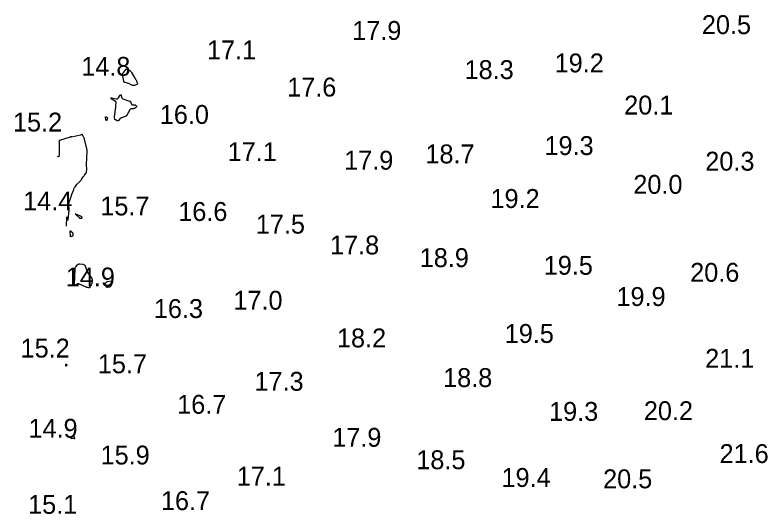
# Model space of a CAD drawing. Extents: x 3040093 to 3056816, y 408076 to 509144.
# Drawn here: x 3044736.3 to 3044933.7, y 434507.7 to 434639.8 of the extents above; entities that cross this region are included whole.
import ezdxf

# ---------------------------------------------------------------- set-up
doc = ezdxf.new("R2010")
doc.units = 0
doc.layers.add('V-CHAN-CONT-EL15', color=7, linetype='Continuous')
doc.layers.add('V-TOPO-SOUN-0810', color=7, linetype='Continuous')

msp = doc.modelspace()

# ---------------------------------------------------------------- linework, layer by layer
at = {"layer": 'V-CHAN-CONT-EL15'}
for points in [[(3044768.77, 434621.58), (3044768.75, 434621.51), (3044768.71, 434621.46), (3044768.64, 434621.42), (3044768.02, 434621.14), (3044767.89, 434621.1), (3044767.76, 434621.09), (3044767.63, 434621.1), (3044767.5, 434621.15), (3044766.78, 434621.49), (3044766.63, 434621.56), (3044766.47, 434621.62), (3044766.32, 434621.67), (3044766.16, 434621.72), (3044765.52, 434621.88), (3044765.38, 434621.94), (3044765.27, 434622.03), (3044765.19, 434622.14), (3044765.14, 434622.29), (3044764.79, 434624.16), (3044764.78, 434624.21), (3044764.79, 434624.26), (3044764.82, 434624.3), (3044764.85, 434624.34), (3044765.03, 434624.49), (3044765.07, 434624.52), (3044765.11, 434624.56), (3044765.15, 434624.61), (3044765.18, 434624.65), (3044765.66, 434625.34), (3044765.76, 434625.44), (3044765.87, 434625.49), (3044765.99, 434625.49), (3044766.12, 434625.43), (3044766.74, 434625.08), (3044766.88, 434624.98), (3044767, 434624.87), (3044767.11, 434624.75), (3044767.21, 434624.61), (3044768.12, 434623.09), (3044768.17, 434623), (3044768.22, 434622.91), (3044768.27, 434622.82), (3044768.32, 434622.73), (3044768.51, 434622.33), (3044768.55, 434622.25), (3044768.59, 434622.17), (3044768.62, 434622.09), (3044768.65, 434622), (3044768.75, 434621.66)], [(3044768.55, 434615.59), (3044768.55, 434615.55), (3044768.54, 434615.51), (3044768.52, 434615.47), (3044768.38, 434615.32), (3044768.34, 434615.29), (3044768.3, 434615.25), (3044768.26, 434615.22), (3044768.22, 434615.2), (3044767.97, 434615.07), (3044767.91, 434615.04), (3044767.85, 434615.02), (3044767.79, 434615), (3044767.73, 434614.99), (3044767.16, 434614.93), (3044767.05, 434614.91), (3044766.95, 434614.86), (3044766.87, 434614.79), (3044766.8, 434614.7), (3044765.83, 434613.08), (3044765.83, 434613.07), (3044765.82, 434613.07), (3044765.82, 434613.06), (3044765.81, 434613.05), (3044765.79, 434613.02), (3044765.79, 434613.02), (3044765.79, 434613.02), (3044765.79, 434613.01), (3044765.79, 434613.01), (3044765.78, 434613), (3044765.78, 434613), (3044765.78, 434612.99), (3044765.78, 434612.99), (3044765.78, 434612.99), (3044764.52, 434612.56), (3044764.4, 434612.51), (3044764.29, 434612.45), (3044764.2, 434612.37), (3044764.11, 434612.28), (3044763.77, 434611.87), (3044763.69, 434611.8), (3044763.61, 434611.77), (3044763.52, 434611.76), (3044763.42, 434611.8), (3044762.96, 434612.02), (3044762.9, 434612.06), (3044762.85, 434612.11), (3044762.81, 434612.17), (3044762.79, 434612.25), (3044762.73, 434612.56), (3044762.72, 434612.63), (3044762.71, 434612.71), (3044762.71, 434612.79), (3044762.72, 434612.87), (3044763.02, 434615.42), (3044763.04, 434615.55), (3044763.06, 434615.68), (3044763.07, 434615.8), (3044763.09, 434615.93), (3044763.17, 434616.45), (3044763.17, 434616.57), (3044763.14, 434616.68), (3044763.08, 434616.77), (3044762.99, 434616.85), (3044761.85, 434617.63), (3044761.69, 434617.76), (3044761.65, 434617.84), (3044761.73, 434617.86), (3044761.94, 434617.84), (3044763.16, 434617.6), (3044763.34, 434617.59), (3044763.49, 434617.63), (3044763.62, 434617.72), (3044763.73, 434617.85), (3044764.18, 434618.57), (3044764.25, 434618.66), (3044764.31, 434618.68), (3044764.37, 434618.64), (3044764.42, 434618.54), (3044764.58, 434617.98), (3044764.64, 434617.85), (3044764.71, 434617.75), (3044764.81, 434617.66), (3044764.94, 434617.61), (3044766.69, 434617.01), (3044766.81, 434616.95), (3044766.9, 434616.88), (3044766.97, 434616.79), (3044767.02, 434616.68), (3044767.21, 434616.17), (3044767.26, 434616.09), (3044767.32, 434616.03), (3044767.4, 434616), (3044767.5, 434615.99), (3044767.98, 434616.05), (3044768.06, 434616.05), (3044768.13, 434616.03), (3044768.2, 434615.99), (3044768.26, 434615.94), (3044768.52, 434615.63)], [(3044760.66, 434611.9), (3044760.64, 434611.88), (3044760.62, 434611.88), (3044760.59, 434611.89), (3044760.48, 434611.94), (3044760.45, 434611.96), (3044760.43, 434611.98), (3044760.42, 434612), (3044760.41, 434612.03), (3044760.35, 434612.73), (3044760.35, 434612.8), (3044760.38, 434612.83), (3044760.42, 434612.84), (3044760.49, 434612.81), (3044760.79, 434612.62), (3044760.85, 434612.57), (3044760.89, 434612.51), (3044760.89, 434612.44), (3044760.87, 434612.36), (3044760.67, 434611.92)], [(3044754.07, 434586.12), (3044754.06, 434586.1), (3044754.04, 434586.07), (3044754.03, 434586.05), (3044753.96, 434585.94), (3044753.95, 434585.91), (3044753.93, 434585.9), (3044753.9, 434585.89), (3044753.87, 434585.89), (3044753.65, 434585.93), (3044753.61, 434585.94), (3044753.56, 434585.95), (3044753.52, 434585.97), (3044753.49, 434586), (3044752.46, 434586.96), (3044752.35, 434587.08), (3044752.32, 434587.14), (3044752.39, 434587.14), (3044752.54, 434587.08), (3044753.65, 434586.6), (3044753.7, 434586.57), (3044753.75, 434586.55), (3044753.8, 434586.52), (3044753.84, 434586.49), (3044754.08, 434586.33), (3044754.1, 434586.31), (3044754.11, 434586.29), (3044754.11, 434586.27), (3044754.11, 434586.25), (3044754.07, 434586.15)], [(3044751.1, 434581.1), (3044751.05, 434581.12), (3044751.02, 434581.17), (3044751.01, 434581.24), (3044750.99, 434582.5), (3044751, 434582.6), (3044751.03, 434582.64), (3044751.09, 434582.64), (3044751.16, 434582.58), (3044751.54, 434582.23), (3044751.61, 434582.15), (3044751.66, 434582.07), (3044751.68, 434581.98), (3044751.69, 434581.88), (3044751.69, 434581.44), (3044751.67, 434581.36), (3044751.64, 434581.29), (3044751.59, 434581.24), (3044751.51, 434581.21), (3044751.18, 434581.11)], [(3044756.08, 434567.6), (3044756.03, 434567.57), (3044755.97, 434567.55), (3044755.91, 434567.56), (3044755.64, 434567.61), (3044755.58, 434567.63), (3044755.51, 434567.65), (3044755.45, 434567.67), (3044755.38, 434567.69), (3044753.24, 434568.58), (3044753.12, 434568.61), (3044753, 434568.62), (3044752.89, 434568.6), (3044752.77, 434568.55), (3044752.31, 434568.31), (3044752.21, 434568.28), (3044752.14, 434568.29), (3044752.1, 434568.35), (3044752.09, 434568.45), (3044752.24, 434572.54), (3044752.25, 434572.71), (3044752.3, 434572.86), (3044752.37, 434573.01), (3044752.47, 434573.15), (3044752.92, 434573.68), (3044753.04, 434573.8), (3044753.18, 434573.87), (3044753.33, 434573.91), (3044753.49, 434573.91), (3044754.35, 434573.81), (3044754.54, 434573.77), (3044754.69, 434573.68), (3044754.81, 434573.55), (3044754.89, 434573.39), (3044755.36, 434572.07), (3044755.37, 434572.04), (3044755.38, 434572.01), (3044755.39, 434571.98), (3044755.39, 434571.94), (3044755.41, 434571.81), (3044755.41, 434571.78), (3044755.42, 434571.75), (3044755.44, 434571.72), (3044755.45, 434571.69), (3044756.57, 434570.24), (3044756.66, 434570.11), (3044756.72, 434569.96), (3044756.75, 434569.81), (3044756.75, 434569.65), (3044756.71, 434568.98), (3044756.69, 434568.82), (3044756.66, 434568.66), (3044756.6, 434568.52), (3044756.53, 434568.37), (3044756.11, 434567.65)], [(3044761.76, 434568.18), (3044761.75, 434568.15), (3044761.74, 434568.13), (3044761.72, 434568.1), (3044761.67, 434567.98), (3044761.66, 434567.96), (3044761.65, 434567.94), (3044761.63, 434567.92), (3044761.62, 434567.9), (3044761.56, 434567.83), (3044761.54, 434567.81), (3044761.52, 434567.8), (3044761.5, 434567.79), (3044761.48, 434567.78), (3044760.88, 434567.63), (3044760.78, 434567.62), (3044760.69, 434567.64), (3044760.63, 434567.7), (3044760.58, 434567.78), (3044760.26, 434568.53), (3044760.24, 434568.61), (3044760.24, 434568.68), (3044760.27, 434568.75), (3044760.32, 434568.82), (3044760.57, 434569.07), (3044760.64, 434569.13), (3044760.71, 434569.18), (3044760.79, 434569.21), (3044760.88, 434569.23), (3044761.95, 434569.42), (3044762.1, 434569.42), (3044762.18, 434569.38), (3044762.21, 434569.29), (3044762.17, 434569.15), (3044761.77, 434568.21)], [(3044749.85, 434546.81), (3044749.83, 434546.81), (3044749.81, 434546.83), (3044749.81, 434546.87), (3044749.78, 434547.32), (3044749.79, 434547.37), (3044749.8, 434547.39), (3044749.83, 434547.39), (3044749.86, 434547.35), (3044750.05, 434547.12), (3044750.08, 434547.08), (3044750.08, 434547.04), (3044750.07, 434547.01), (3044750.04, 434546.97), (3044749.89, 434546.84)], [(3044751.51, 434527.68), (3044751.47, 434527.68), (3044751.44, 434527.68), (3044751.4, 434527.67), (3044751.25, 434527.62), (3044751.22, 434527.62), (3044751.2, 434527.63), (3044751.19, 434527.65), (3044751.19, 434527.68), (3044751.28, 434528.21), (3044751.29, 434528.25), (3044751.31, 434528.27), (3044751.34, 434528.28), (3044751.38, 434528.27), (3044751.54, 434528.22), (3044751.59, 434528.21), (3044751.63, 434528.2), (3044751.67, 434528.2), (3044751.71, 434528.19), (3044751.89, 434528.17), (3044751.94, 434528.16), (3044751.97, 434528.14), (3044751.99, 434528.11), (3044752.01, 434528.08), (3044752.14, 434527.69), (3044752.16, 434527.63), (3044752.14, 434527.58), (3044752.1, 434527.57), (3044752.04, 434527.57), (3044751.55, 434527.67)]]:
    msp.add_lwpolyline(points, close=True, dxfattribs=at)
msp.add_lwpolyline([(3044749.96, 434583.93), (3044750.1, 434586.2), (3044750.11, 434586.3), (3044750.13, 434586.34), (3044750.16, 434586.31), (3044750.19, 434586.2), (3044750.33, 434585.64), (3044750.36, 434585.54), (3044750.39, 434585.5), (3044750.41, 434585.54), (3044750.43, 434585.65), (3044750.73, 434588.03), (3044750.73, 434588.04), (3044750.73, 434588.06), (3044750.73, 434588.08), (3044750.72, 434588.09), (3044750.69, 434588.15), (3044750.69, 434588.17), (3044750.68, 434588.19), (3044750.68, 434588.2), (3044750.68, 434588.22), (3044750.61, 434589.58), (3044750.61, 434589.8), (3044750.63, 434590.02), (3044750.67, 434590.23), (3044750.74, 434590.45), (3044751.04, 434591.28), (3044751.12, 434591.49), (3044751.2, 434591.7), (3044751.27, 434591.91), (3044751.35, 434592.12), (3044751.89, 434593.62), (3044751.96, 434593.79), (3044752.04, 434593.96), (3044752.14, 434594.12), (3044752.24, 434594.27), (3044752.72, 434594.93), (3044752.81, 434595.05), (3044752.91, 434595.17), (3044753.01, 434595.28), (3044753.12, 434595.39), (3044753.57, 434595.8), (3044753.68, 434595.9), (3044753.78, 434596.01), (3044753.88, 434596.13), (3044753.96, 434596.26), (3044754.39, 434596.91), (3044754.47, 434597.03), (3044754.55, 434597.14), (3044754.64, 434597.26), (3044754.73, 434597.37), (3044755.12, 434597.85), (3044755.19, 434597.95), (3044755.25, 434598.06), (3044755.29, 434598.17), (3044755.31, 434598.29), (3044755.37, 434598.81), (3044755.38, 434598.92), (3044755.38, 434599.04), (3044755.38, 434599.16), (3044755.37, 434599.28), (3044755.3, 434599.76), (3044755.29, 434599.88), (3044755.28, 434600), (3044755.28, 434600.11), (3044755.28, 434600.23), (3044755.44, 434603.77), (3044755.44, 434603.77), (3044755.44, 434603.77), (3044755.45, 434603.78), (3044755.45, 434603.78), (3044755.47, 434603.79), (3044755.48, 434603.79), (3044755.48, 434603.79), (3044755.48, 434603.8), (3044755.48, 434603.8), (3044755.49, 434603.86), (3044755.49, 434603.87), (3044755.49, 434603.88), (3044755.49, 434603.89), (3044755.49, 434603.9), (3044755.48, 434604.02), (3044755.48, 434604.05), (3044755.48, 434604.07), (3044755.48, 434604.1), (3044755.47, 434604.12), (3044754.77, 434606.82), (3044754.73, 434606.96), (3044754.68, 434607.1), (3044754.63, 434607.24), (3044754.56, 434607.37), (3044754.21, 434608.07), (3044754.18, 434608.11), (3044754.15, 434608.13), (3044754.11, 434608.13), (3044754.06, 434608.12), (3044753.86, 434608.03), (3044753.81, 434608.01), (3044753.76, 434608), (3044753.7, 434607.98), (3044753.65, 434607.97), (3044751.3, 434607.47), (3044751.27, 434607.46), (3044751.24, 434607.47), (3044751.22, 434607.49), (3044751.21, 434607.52), (3044751.17, 434607.67), (3044751.16, 434607.7), (3044751.15, 434607.71), (3044751.14, 434607.7), (3044751.13, 434607.67), (3044751.06, 434607.51), (3044751.05, 434607.47), (3044751.02, 434607.44), (3044750.99, 434607.42), (3044750.95, 434607.41), (3044748.15, 434606.6), (3044748.1, 434606.57), (3044748.06, 434606.54), (3044748.04, 434606.49), (3044748.04, 434606.43), (3044748.06, 434606.16), (3044748.07, 434606.1), (3044748.07, 434606.03), (3044748.07, 434605.96), (3044748.07, 434605.9), (3044748.03, 434603.44), (3044748.03, 434603.32), (3044748.02, 434603.2), (3044748.01, 434603.08), (3044748, 434602.95), (3044747.92, 434602.26), (3044747.91, 434602.24), (3044747.91, 434602.23), (3044747.89, 434602.23), (3044747.87, 434602.24), (3044747.79, 434602.27), (3044747.77, 434602.28), (3044747.76, 434602.3), (3044747.75, 434602.31), (3044747.73, 434602.33), (3044747.67, 434602.44)], dxfattribs=at)

# ---------------------------------------------------------------- texts
at = {"layer": 'V-TOPO-SOUN-0810'}
for s, p in [('20.5 ', (3044918.23, 434634.74)), ('17.9 ', (3044825.64, 434633.2)), ('17.1 ', (3044787.19, 434628.05)), ('14.8 ', (3044753.89, 434623.69)), ('18.3 ', (3044855.4, 434622.83)), ('19.2 ', (3044879.25, 434624.6)), ('17.6 ', (3044808.42, 434618.21)), ('20.1 ', (3044897.66, 434613.45)), ('16.0 ', (3044774.69, 434610.96)), ('15.2 ', (3044735.81, 434608.95)), ('19.3 ', (3044876.56, 434602.72)), ('17.1 ', (3044792.67, 434601.11)), ('18.7 ', (3044845.03, 434600.52)), ('17.9 ', (3044823.51, 434598.85)), ('20.3 ', (3044919.15, 434598.59)), ('20.0 ', (3044900.09, 434592.45)), ('14.4 ', (3044738.5, 434588.06)), ('19.2 ', (3044862.26, 434588.71)), ('15.7 ', (3044758.94, 434586.74)), ('16.6 ', (3044779.58, 434585.27)), ('17.5 ', (3044800.12, 434581.92)), ('17.8 ', (3044819.77, 434576.41)), ('18.9 ', (3044843.52, 434573.06)), ('19.5 ', (3044876.36, 434571.03)), ('14.9 ', (3044749.79, 434567.94)), ('20.6 ', (3044915.14, 434569.16)), ('17.0 ', (3044794.18, 434561.78)), ('19.9 ', (3044895.62, 434562.76)), ('16.3 ', (3044773.12, 434559.58)), ('18.2 ', (3044821.61, 434551.8)), ('19.5 ', (3044866.03, 434552.98)), ('15.2 ', (3044737.82, 434549.11)), ('21.1 ', (3044919.11, 434546.39)), ('15.7 ', (3044758.29, 434544.95)), ('17.3 ', (3044799.76, 434540.32)), ('18.8 ', (3044849.72, 434541.3)), ('16.7 ', (3044779.29, 434534.22)), ('19.3 ', (3044877.78, 434532.35)), ('20.2 ', (3044902.87, 434532.54)), ('14.9 ', (3044739.92, 434527.88)), ('17.9 ', (3044820.36, 434525.49)), ('15.9 ', (3044759.01, 434520.8)), ('21.6 ', (3044922.92, 434521.19)), ('18.5 ', (3044842.61, 434519.55)), ('17.1 ', (3044795.07, 434515.22)), ('19.4 ', (3044865.18, 434514.86)), ('20.5 ', (3044892.08, 434514.5)), ('16.7 ', (3044774.99, 434508.72)), ('15.1 ', (3044739.82, 434507.74))]:
    msp.add_text(s, height=5, dxfattribs=at).set_placement(p)

doc.saveas('drawing.dxf')
